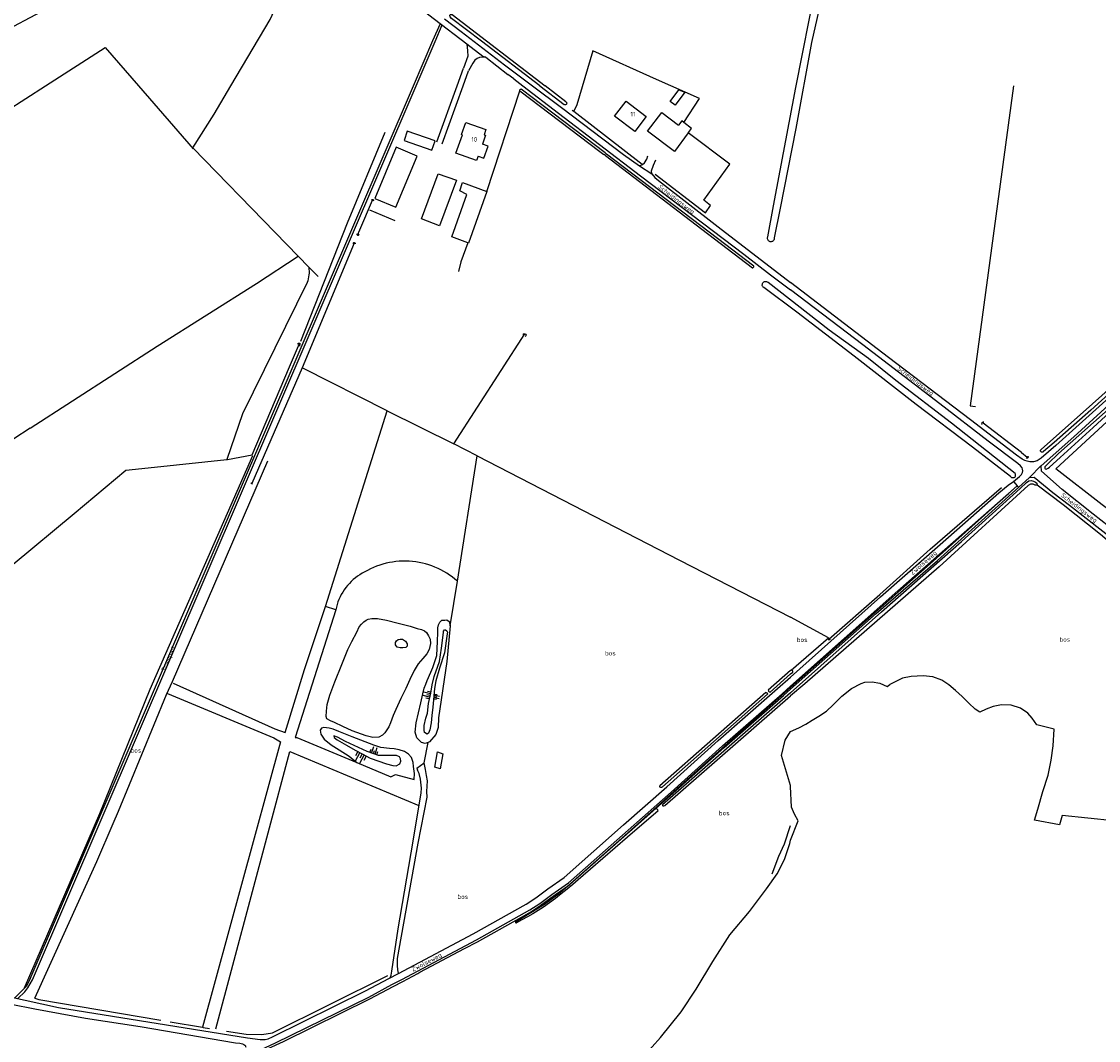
# Model space of a CAD drawing. Header units: metres. Extents: x 226218 to 240385, y 439369 to 449677.
# Tile 346 of 353: x 238575 to 239170, y 448472 to 449036. Entities that reach past the tile are written whole.
import ezdxf

# ---------------------------------------------------------------- set-up
doc = ezdxf.new("R2010")
doc.units = ezdxf.units.M
doc.header["$MEASUREMENT"] = 0
for name, color, linetype in [('CULTUURAANDUIDING', 253, 'Continuous'), ('DAKRAND', 4, 'Continuous'), ('DAKRAND-BYG', 4, 'Continuous'), ('HEK', 253, 'Continuous'), ('HOOFDGEBOUW', 4, 'Continuous'), ('HOUTWAL', 253, 'Continuous'), ('HUISNUMMER', 253, 'Continuous'), ('INSTEEKSLOOT', 153, 'Continuous'), ('KANTSLOOT', 153, 'Continuous'), ('KANTVERH', 253, 'Continuous'), ('KANTWATER', 153, 'Continuous'), ('MIDSLTGREPPEL', 253, 'Continuous'), ('OVLIJNOBJ', 253, 'Continuous'), ('RASTER', 253, 'Continuous'), ('SCHUTTING', 253, 'Continuous'), ('STRAATNAAM', 253, 'Continuous'), ('TALUD', 253, 'Continuous')]:
    doc.layers.add(name, color=color, linetype=linetype)
doc.styles.get("Standard").update_dxf_attribs({"font": 'iso.shx'})

# ---------------------------------------------------------------- blocks, each defined once
blk = doc.blocks.new('TA', base_point=(75009.5, 300012))
for p, q in [((75009.5, 300012.5), (75010, 300012.5)), ((75009.5, 300012.25), (75010.5, 300012.25)), ((75009.5, 300012), (75010, 300012)), ((75009.5, 300011.75), (75010.5, 300011.75)), ((75009.5, 300011.5), (75010, 300011.5))]:
    blk.add_line(p, q)

msp = doc.modelspace()

# ---------------------------------------------------------------- linework, layer by layer
at = {"layer": 'DAKRAND'}
msp.add_lwpolyline([(238827.18, 448961.14), (238830.36, 448960), (238832.71, 448966.59), (238829.54, 448967.72)], dxfattribs=at)
at = {"layer": 'DAKRAND-BYG'}
msp.add_line((238943.48, 448974.17), (238943.36, 448974.01), dxfattribs=at)
for points in [[(238941.5, 448996.51), (238936.14, 448989.33), (238933.42, 448991.36), (238938.25, 448997.84), (238941.5, 448996.51)], [(238943.36, 448974.01), (238935.75, 448963.78), (238920.9, 448974.93), (238928.84, 448985.35), (238938.06, 448978.31)], [(238941, 448979.76), (238939.84, 448980.64), (238938.06, 448978.31)], [(238943.48, 448974.17), (238945.26, 448976.51), (238941, 448979.76)], [(238786.27, 448969.72), (238801.61, 448964.43), (238803.39, 448969.58), (238788.05, 448974.87), (238786.27, 448969.72)], [(238781.64, 448932.87), (238793.57, 448961.19), (238781.95, 448966.09), (238770.02, 448937.77), (238781.64, 448932.87)], [(238815.16, 448947.83), (238805.76, 448922.63), (238795.88, 448926.36), (238805.09, 448951.42), (238815.16, 448947.83)], [(238821.51, 448913.19), (238812.61, 448916.51), (238820.95, 448939.84), (238817.07, 448941.88), (238818.61, 448946.55), (238832.09, 448941.52)], [(238832.09, 448941.52), (238821.91, 448913.04), (238821.51, 448913.19)], [(238807.76, 448630.54), (238806.29, 448622.2), (238803.25, 448623.05), (238804.68, 448631.48), (238807.76, 448630.54)]]:
    msp.add_lwpolyline(points, dxfattribs=at)
at = {"layer": 'HEK'}
msp.add_lwpolyline([(238925.12, 448951.22), (238952.93, 448929.76), (238955.7, 448933.81), (238952.01, 448936.72), (238966.38, 448956.63), (238943.36, 448974.01)], dxfattribs=at)
at = {"layer": 'HOOFDGEBOUW'}
for points in [[(238920.19, 448983.09), (238913.79, 448974.71), (238902.7, 448983.18), (238909.1, 448991.55), (238920.19, 448983.09)], [(238827.18, 448961.14), (238826.29, 448958.65), (238814.91, 448962.72), (238818.57, 448972.93), (238818.1, 448973.09), (238820.48, 448979.75), (238831.48, 448975.81), (238830.48, 448973.01), (238831.33, 448972.7), (238829.54, 448967.72)]]:
    msp.add_lwpolyline(points, dxfattribs=at)
at = {"layer": 'HOUTWAL'}
msp.add_line((238656.83, 448482.24), (238674.86, 448479.16), dxfattribs=at)
for points in [[(238688.13, 448477.05), (238698.94, 448475.4), (238707.59, 448475.16), (238713.49, 448476.07), (238777.27, 448507.73)], [(238582.13, 448495.23), (238584.3, 448494.63), (238651.8, 448483.1)], [(238674.86, 448479.16), (238675.06, 448479.13), (238678.69, 448478.51)]]:
    msp.add_lwpolyline(points, dxfattribs=at)
at = {"layer": 'INSTEEKSLOOT'}
for p, q in [((238897.5, 448962.96), (238851, 448998.27)), ((238861.32, 449000), (238874.83, 448989.65)), ((238875.8, 448991.21), (238864.33, 449000)), ((238875.8, 448991.21), (238875.93, 448991.11)), ((238875.8, 448991.21), (238875.93, 448991.11)), ((238897.57, 448961.41), (238896.64, 448962.12)), ((238898.11, 448962.17), (238897.5, 448962.96)), ((238760.57, 448917.44), (238761.82, 448920.44)), ((238776.89, 448820.27), (238813.79, 448801.93)), ((238701.45, 448780.33), (238702.39, 448779.75)), ((239000, 448676.53), (238987.7, 448665.68)), ((238988.64, 448664.62), (239000, 448674.63)), ((238926.7, 448598.96), (238909.89, 448584.36)), ((238909.89, 448584.36), (238882.6, 448560.81))]:
    msp.add_line(p, q, dxfattribs=at)
for points in [[(238987.36, 448916.43), (238990.5, 448933.69), (239002.9, 448999.2), (239014.07, 449056.16), (239022.83, 449100.46), (239025.34, 449113.21)], [(239029.85, 449111.46), (239022.38, 449072.06), (239011.65, 449024.1), (239002.83, 448976.51), (238994.22, 448932.28), (238990.97, 448915.86)], [(238861.32, 449000), (238828.98, 449024.76), (238812.44, 449037.23), (238811.7, 449038.18), (238811.55, 449038.7), (238811.64, 449039.21), (238811.97, 449039.59), (238812.82, 449039.5), (238864.33, 449000)], [(238850.18, 448997.31), (238850.18, 448997.55), (238850.24, 448997.78), (238850.37, 448997.98), (238850.55, 448998.13), (238850.76, 448998.23), (238851, 448998.27)], [(238850.18, 448997.31), (238894.44, 448963.77), (238896.64, 448962.12)], [(238875.93, 448991.11), (238876.1, 448990.9), (238876.2, 448990.65), (238876.23, 448990.38), (238876.17, 448990.11), (238876.04, 448989.88), (238875.85, 448989.69), (238875.61, 448989.57), (238875.35, 448989.52), (238875.08, 448989.54), (238874.83, 448989.65)], [(238897.57, 448961.41), (238950.96, 448920.79), (238978.92, 448899.34)], [(238979.75, 448900.18), (238959.68, 448915.55), (238898.11, 448962.17)], [(238768.41, 448936.8), (238768.47, 448936.96), (238768.59, 448937.09), (238768.75, 448937.16), (238768.92, 448937.17), (238769.09, 448937.1), (238769.21, 448936.98), (238769.29, 448936.82), (238769.29, 448936.65), (238769.22, 448936.48)], [(238760.12, 448918.24), (238760.09, 448918.04), (238760.13, 448917.84), (238760.23, 448917.66), (238760.38, 448917.52), (238760.57, 448917.44)], [(238760.57, 448917.44), (238760.79, 448917.43), (238761, 448917.49), (238761.18, 448917.62), (238761.3, 448917.8), (238761.35, 448918.02)], [(238702.32, 448780.13), (238730.1, 448844.25), (238758.83, 448913.25)], [(238757.97, 448912.87), (238758.07, 448913.06), (238758.22, 448913.2), (238758.42, 448913.29), (238758.63, 448913.31), (238758.83, 448913.25)], [(238758.83, 448913.25), (238759, 448913.14), (238759.13, 448912.98), (238759.19, 448912.79), (238759.2, 448912.59)], [(238990.97, 448915.86), (238990.97, 448915.48), (238990.9, 448915.1), (238990.75, 448914.75), (238990.53, 448914.43), (238990.25, 448914.16), (238989.92, 448913.96), (238989.56, 448913.83), (238989.18, 448913.77), (238988.8, 448913.79), (238988.42, 448913.89), (238988.08, 448914.06), (238987.77, 448914.3), (238987.53, 448914.59), (238987.34, 448914.93), (238987.23, 448915.3), (238987.19, 448915.68), (238987.24, 448916.06), (238987.36, 448916.43)], [(238978.92, 448899.34), (238979.16, 448899.41), (238979.39, 448899.53), (238979.57, 448899.71), (238979.69, 448899.93), (238979.75, 448900.18)], [(238985.17, 448888.39), (238984.88, 448888.63), (238984.65, 448888.93), (238984.48, 448889.26), (238984.38, 448889.62), (238984.35, 448889.99), (238984.39, 448890.37), (238984.51, 448890.72), (238984.7, 448891.05), (238984.94, 448891.33), (238985.24, 448891.56), (238985.57, 448891.73), (238985.93, 448891.82), (238986.31, 448891.85), (238986.68, 448891.8), (238987.03, 448891.68), (238987.36, 448891.49), (238987.64, 448891.24)], [(239121.64, 448783.82), (239100.66, 448800.12), (239069.49, 448823.69), (239035.08, 448850.51), (239003.51, 448874.76), (238985.17, 448888.39)], [(239124.12, 448785.5), (239088.91, 448813.38), (239058.23, 448837.04), (239043.05, 448849.23), (239021.42, 448864.86), (238987.64, 448891.24)], [(238852.01, 448862.42), (238852.31, 448862.74), (238853.05, 448862.9), (238853.64, 448862.71), (238853.79, 448862.11), (238853.57, 448861.69), (238853.2, 448861.28)], [(238727.29, 448857.08), (238727.88, 448857.75), (238728.53, 448857.62), (238728.69, 448857.18), (238728.5, 448856.34), (238728.37, 448856.08)], [(239138.74, 448799.04), (239163.43, 448820.88), (239184.3, 448839.63), (239195.95, 448850.26), (239200.47, 448853.94), (239201.39, 448854.15), (239202.03, 448853.8), (239202.16, 448853.06), (239201.62, 448852.16), (239181.67, 448834.75), (239166.05, 448820.51), (239145.72, 448802.66), (239139.89, 448797.66)], [(238730.09, 448844.02), (238776.74, 448820.35), (238776.89, 448820.27)], [(239185.65, 448827.73), (239186.01, 448829.24), (239183.97, 448828.38), (239167.51, 448813.68), (239148.1, 448796.58), (239142.44, 448791.01), (239140.56, 448789.28), (239140.58, 448788.54), (239140.8, 448788.11), (239141.41, 448788.02), (239142.39, 448788.42), (239143.11, 448789.1), (239149.15, 448794.45), (239167.35, 448811.01), (239185.65, 448827.73)], [(239106.85, 448813.93), (239106.44, 448813.94), (239105.9, 448813.7), (239105.65, 448813.24), (239105.74, 448812.84), (239105.88, 448812.63)], [(239139.89, 448797.66), (239139.71, 448797.47), (239139.49, 448797.34), (239139.24, 448797.28), (239138.98, 448797.29), (239138.73, 448797.37), (239138.52, 448797.52), (239138.35, 448797.72), (239138.25, 448797.95), (239138.21, 448798.21), (239138.25, 448798.47), (239138.35, 448798.7), (239138.52, 448798.9), (239138.74, 448799.04)], [(239131.17, 448795.16), (239131.3, 448794.99), (239131.36, 448794.79), (239131.36, 448794.58), (239131.28, 448794.38), (239131.15, 448794.21), (239130.96, 448794.1), (239130.76, 448794.06), (239130.55, 448794.09), (239130.36, 448794.19)], [(239121.64, 448783.82), (239121.93, 448783.6), (239122.24, 448783.43), (239122.58, 448783.32), (239122.94, 448783.27), (239123.29, 448783.28), (239123.64, 448783.35), (239123.98, 448783.49), (239124.28, 448783.68)], [(239124.28, 448783.68), (239124.4, 448784.04), (239124.45, 448784.42), (239124.42, 448784.8), (239124.31, 448785.16), (239124.12, 448785.5)], [(239021.02, 448694.68), (239020.79, 448694.12), (239020.92, 448693.78), (239021.22, 448693.62), (239021.68, 448693.64), (239022.07, 448693.81)], [(239000, 448674.63), (239001.2, 448675.71), (239001.31, 448676.09), (239001.03, 448676.54), (239000.7, 448676.78), (239000.33, 448676.82), (239000, 448676.53)], [(238986.28, 448664.44), (238927.71, 448612.83), (238927.49, 448612.43), (238927.58, 448612.2), (238928.03, 448612), (238928.77, 448612.08), (238929.12, 448612.2), (238987.24, 448663.39)], [(239000, 448664.15), (238929.08, 448602.2), (238929.15, 448601.88), (238929.36, 448601.71), (238929.98, 448601.73), (238930.41, 448601.94), (239000, 448662.52)], [(238986.28, 448664.44), (238986.54, 448664.4), (238986.78, 448664.29), (238986.98, 448664.12), (238987.13, 448663.9), (238987.22, 448663.66), (238987.24, 448663.39)], [(238987.7, 448665.68), (238987.73, 448665.43), (238987.83, 448665.2), (238987.98, 448664.99), (238988.17, 448664.82), (238988.39, 448664.69), (238988.64, 448664.62)], [(238926.7, 448598.96), (238926.67, 448599.24), (238926.57, 448599.5), (238926.41, 448599.73), (238926.2, 448599.91), (238925.95, 448600.04), (238925.68, 448600.11), (238925.4, 448600.12)], [(238882.6, 448560.81), (238879.51, 448558.14), (238876.38, 448555.53), (238873.2, 448552.97), (238869.99, 448550.46), (238866.74, 448548.01), (238863.44, 448545.6)], [(238847.9, 448537.49), (238863.87, 448547.24), (238871.69, 448553.01), (238876.64, 448557.25)], [(238863.44, 448545.6), (238860.5, 448543.76), (238857.52, 448541.98), (238854.51, 448540.25), (238851.46, 448538.59), (238848.38, 448536.98)], [(238847.9, 448537.49), (238847.83, 448537.36), (238847.82, 448537.22), (238847.87, 448537.08), (238847.97, 448536.97), (238848.1, 448536.92), (238848.25, 448536.92), (238848.38, 448536.98)]]:
    msp.add_lwpolyline(points, dxfattribs=at)
at = {"layer": 'KANTSLOOT'}
msp.add_lwpolyline([(239000, 448664.15), (239050.36, 448708.99), (239094.54, 448747.9), (239126.97, 448777.21), (239130.42, 448780.51), (239131.73, 448781.41), (239133.09, 448781.65), (239134.3, 448781.38), (239135.48, 448780.72), (239136.13, 448780.13), (239136.3, 448779.02), (239135.2, 448779.06), (239134.12, 448779.71), (239132.62, 448779.59), (239131.43, 448778.85), (239082.18, 448733.93), (239007.85, 448669.17), (239000, 448662.52)], dxfattribs=at)
at = {"layer": 'KANTVERH'}
for p, q in [((238831.48, 449015.87), (238843.67, 449006.38)), ((238815.56, 449000), (238819.1, 449009.81)), ((238818.96, 449000), (238821.97, 449008.26)), ((238846.87, 449003.93), (238843.67, 449006.38)), ((238846.87, 449003.93), (238852, 449000)), ((238579.5, 448506), (238791.43, 449000)), ((238580.67, 448505.48), (238792.85, 449000)), ((238804.37, 448968.97), (238815.56, 449000)), ((238807.3, 448967.95), (238818.96, 449000)), ((238793.27, 448622.49), (238797.37, 448625.46)), ((238793.27, 448622.49), (238793.7, 448621.41)), ((238910.92, 448587.34), (238925.4, 448600.12)), ((238795, 448509.59), (238819.73, 448522.72)), ((238793.9, 448509.01), (238795, 448509.59)), ((238571.04, 448495.41), (238577.18, 448501.82)), ((238579.5, 448506), (238577.18, 448501.82))]:
    msp.add_line(p, q, dxfattribs=at)
for points in [[(238733.39, 449090.03), (238767.26, 449064.45), (238820.87, 449023.35), (238821.24, 449019.46), (238821.6, 449016.47), (238819.1, 449009.81)], [(238808.67, 449037.18), (238817.86, 449030.18), (238841.7, 449011.71), (238857.35, 449000)], [(238791.43, 449000), (238802.2, 449025.12), (238806.4, 449034.45)], [(238792.85, 449000), (238803.4, 449024.57), (238807.38, 449033.7)], [(238820.87, 449023.35), (238829.87, 449016.43), (238831.48, 449015.87), (238829.42, 449015.95), (238827.95, 449015.63), (238826.66, 449015.18), (238825.42, 449014.21), (238824.2, 449012.59), (238821.97, 449008.26)], [(238852, 449000), (238871.63, 448984.97), (238917.08, 448950.33), (238974.09, 448906.98), (238988.93, 448895.55), (239000, 448887.14)], [(238857.35, 449000), (238873.33, 448988.05), (238907.59, 448961.99), (238916.44, 448955.74), (238918.08, 448956.43), (238919.3, 448957.48), (238920.52, 448959.52), (238920.98, 448961.34)], [(238916.44, 448955.74), (238923.35, 448951.26), (238923.15, 448952.97), (238924.15, 448956.13), (238925.49, 448959.17)], [(238923.35, 448951.26), (238924.92, 448949.29), (238926.9, 448947.65), (238959.94, 448921.98), (239000, 448891.23)], [(239179.88, 448831.01), (239146.76, 448801.04), (239138.67, 448793.97), (239136.37, 448792.61), (239134.32, 448792.01), (239132.27, 448792.02), (239130.84, 448792.3), (239129.58, 448792.74), (239128.16, 448793.4), (239124.9, 448795.67), (239099.54, 448815.18), (239054.19, 448849.8), (239000, 448891.23)], [(239123.37, 448781.14), (239125.45, 448782.9), (239126.63, 448783.88), (239127.65, 448784.96), (239128.23, 448786.02), (239128.38, 448787.04), (239128.27, 448787.92), (239128.02, 448788.72), (239127.16, 448789.76), (239125.65, 448791.05), (239109.35, 448803.53), (239082.62, 448824.04), (239040.02, 448856.69), (239000, 448887.14)], [(239000, 448666.22), (239047.43, 448708.05), (239081.21, 448737.35), (239126.31, 448777.94), (239131.93, 448783.07), (239132.38, 448783.48), (239138.49, 448789.76), (239138.52, 448789.79), (239156.61, 448805.88), (239178.09, 448825.44)], [(239227.38, 448707.21), (239216.97, 448717.26), (239206.17, 448728.27), (239197.86, 448736.6), (239190.14, 448744.31), (239182.79, 448750.78), (239175.92, 448756.35), (239167.44, 448763.12), (239150.28, 448776.64), (239138.86, 448786.87), (239138.52, 448789.79)], [(239000, 448672.93), (239049.65, 448717.24), (239082.71, 448746.3), (239115.16, 448774.81), (239120.39, 448779.01), (239123.37, 448781.14)], [(239123.37, 448781.14), (239125.23, 448778.64), (239126.31, 448777.94)], [(239225.11, 448704.87), (239221.43, 448707.31), (239213.63, 448715.14), (239191.79, 448736.73), (239181.38, 448746.66), (239172.69, 448753.41), (239163.45, 448760.74), (239154.35, 448767.77), (239145.06, 448774.93), (239134.68, 448783.37), (239131.93, 448783.07)], [(239000, 448667.83), (239059.32, 448720.64), (239120.45, 448774.51), (239125.23, 448778.64)], [(239125.23, 448778.64), (239078.95, 448736.99), (239000, 448667.18)], [(238783.17, 448508.97), (238824.45, 448530.88), (238853.79, 448547.35), (238859.11, 448550.85), (238865.73, 448555.72), (238874.76, 448562.04), (238907.61, 448591.09), (238931.52, 448612.17), (238959.92, 448637.76), (238992.84, 448666.52), (239000, 448672.93)], [(238910.13, 448588.24), (238934.03, 448609.32), (238962.41, 448634.89), (238995.32, 448663.65), (239000, 448667.83)], [(238876.64, 448557.25), (238908.39, 448585.35), (238955.43, 448627.47), (239000, 448667.18)], [(238925.4, 448600.12), (238934.88, 448608.47), (238963.26, 448634.04), (238996.15, 448662.78), (239000, 448666.22)], [(238595.15, 448490.16), (238699.63, 448473.24), (238706.65, 448472.38), (238709.44, 448472.42), (238711.16, 448472.83), (238713.53, 448473.95), (238764.95, 448499.3), (238777.78, 448506.11), (238778.51, 448506.59), (238779.19, 448507.91), (238779.42, 448510.3), (238783, 448533.57), (238791.25, 448582.1), (238795.76, 448608.8), (238795.88, 448611.39), (238795.56, 448614.7), (238795.28, 448616.45), (238794.55, 448619.63), (238793.7, 448621.41)], [(238777.78, 448506.11), (238783.17, 448508.97), (238783.2, 448509.07), (238782.76, 448510.96), (238782.55, 448513.32), (238782.6, 448517.19), (238793.99, 448581), (238798.96, 448606.42), (238798.89, 448609.56), (238799.23, 448615.52), (238798.67, 448618.42), (238798.13, 448621.74), (238797.37, 448625.46)], [(238611.65, 448418.93), (238643.46, 448435.08), (238670.05, 448448.79), (238697.94, 448462.48), (238699.41, 448463.16), (238701.64, 448464.34), (238712.43, 448469.23), (238715.2, 448470.53), (238766.67, 448495.91), (238779.57, 448502.76), (238784.95, 448505.62), (238826.28, 448527.55), (238855.76, 448544.1), (238861.29, 448547.74), (238867.97, 448552.65), (238877.11, 448559.05), (238910.13, 448588.25)], [(238876.64, 448557.25), (238877.85, 448558.1), (238910.92, 448587.35)], [(238861.79, 448546.63), (238861.97, 448546.75), (238862.15, 448546.88), (238868.63, 448551.65), (238876.64, 448557.25)], [(238819.73, 448522.72), (238826.84, 448526.49), (238851.12, 448540.12), (238856.38, 448543.08), (238861.79, 448546.63)], [(238568.99, 448397.17), (238611.52, 448417.51), (238644.08, 448434.05), (238670.63, 448447.74), (238698.43, 448461.39), (238699.94, 448462.08), (238702.63, 448463.51), (238719.6, 448471.36), (238767.23, 448494.85), (238780.13, 448501.7), (238785.51, 448504.56), (238793.9, 448509.01)], [(238572.64, 448495.06), (238576.43, 448498.82), (238578.19, 448501.06), (238580.67, 448505.48)], [(238567.5, 448496.18), (238595.15, 448490.16)], [(238566.82, 448492.52), (238568.89, 448491.95), (238582.12, 448489.3), (238610.02, 448484.29), (238640.35, 448479.68), (238692.97, 448470.53), (238695.42, 448470.33), (238696.86, 448470.01), (238697.63, 448469.6), (238698.13, 448469.19), (238698.46, 448468.85), (238698.63, 448468.51), (238698.69, 448468.24)]]:
    msp.add_lwpolyline(points, dxfattribs=at)
at = {"layer": 'KANTWATER'}
for points in [[(238760.08, 448697.7), (238761.4, 448700.71), (238762.75, 448702.28), (238763.93, 448703.5), (238765.34, 448704.5), (238766.46, 448704.97), (238768.34, 448705.3), (238771.6, 448705.34), (238776.47, 448704.43), (238782.9, 448702.76), (238789.61, 448701.1), (238793.47, 448699.88), (238795.83, 448699.18), (238797.49, 448698.42), (238798.64, 448697.53), (238799.85, 448695.83), (238800.67, 448693.97), (238800.78, 448691.47)], [(238800.78, 448691.47), (238800.15, 448688.27), (238798.92, 448685.72), (238796.59, 448683.2), (238794.09, 448680.26), (238791.78, 448676.51), (238789.38, 448671.63), (238787.19, 448666.67), (238784.51, 448661.12), (238781.61, 448654.95), (238780.29, 448651.64), (238778.77, 448647.55), (238777.84, 448645.36), (238775.7, 448642.09), (238774.35, 448640.76), (238772.25, 448639.75), (238768.9, 448639.53), (238765.2, 448640.35), (238757.63, 448643.17), (238752.38, 448645.56), (238747.68, 448647.7), (238745.55, 448648.72), (238743.62, 448649.84), (238743.14, 448651.02), (238743.4, 448653.98), (238743.74, 448657.71), (238745.26, 448662.84), (238747.97, 448670.25), (238751.82, 448679.84), (238755.22, 448688.26), (238757.27, 448692.53), (238760.08, 448697.7)], [(238788.02, 448691.38), (238787.98, 448690.04), (238787.17, 448689.24), (238785.63, 448689.04), (238784, 448689.08), (238782.52, 448689.4), (238781.42, 448690.69), (238781.48, 448691.4), (238781.56, 448692.04), (238782.06, 448692.97), (238783.05, 448693.66), (238784.15, 448693.97), (238785.47, 448693.92), (238787.12, 448692.88), (238788.02, 448691.38)]]:
    msp.add_lwpolyline(points, dxfattribs=at)
at = {"layer": 'MIDSLTGREPPEL'}
for p, q in [((238761.82, 448920.44), (238768.82, 448936.83)), ((238813.79, 448801.93), (238853.06, 448862.85)), ((238579.44, 448810.66), (238649.76, 448856.08)), ((239127.69, 448797.11), (239106.58, 448813.31)), ((239127.69, 448797.11), (239130.77, 448794.67))]:
    msp.add_line(p, q, dxfattribs=at)
for points in [[(238511.11, 449000), (238551.77, 449023.24), (238628.41, 449063.94), (238640.37, 449069.3)], [(238688.21, 448793.21), (238688.61, 448793.25), (238702.29, 448795.85), (238722.91, 448844.64), (238728.47, 448857.5)], [(238557.48, 448725.28), (238570.03, 448735.41), (238603.79, 448763.41), (238632.31, 448787.39), (238648.21, 448788.99), (238688.21, 448793.21)], [(239021.22, 448693.93), (239049.41, 448718.7), (239077.17, 448743.77), (239116.66, 448777.83)], [(239238.4, 448685.39), (239212.15, 448712.71), (239196.03, 448728.35), (239188.26, 448736.29), (239181.16, 448743.59), (239171.45, 448751.77), (239150.79, 448768.17), (239136.3, 448779.02)]]:
    msp.add_lwpolyline(points, dxfattribs=at)
at = {"layer": 'OVLIJNOBJ'}
for p, q in [((238639.32, 449000), (238669.67, 448965.19)), ((238579.44, 448810.66), (238545.47, 448788.35)), ((238797.37, 448625.46), (238799.57, 448636.78)), ((239148.75, 448591.13), (239134.98, 448593.72))]:
    msp.add_line(p, q, dxfattribs=at)
for points in [[(238588, 449000), (238620.86, 449021.18), (238639.32, 449000)], [(238515.44, 448952.44), (238566.25, 448985.99), (238588, 449000)], [(239123.34, 449000), (239114.5, 448934.82), (239099.35, 448823.01), (239102.22, 448822.69)], [(238733.54, 448899.74), (238733.65, 448898.66), (238733.7, 448897.57), (238733.68, 448896.48), (238733.6, 448895.4), (238733.46, 448894.32), (238733.26, 448893.25), (238733, 448892.2), (238732.68, 448891.16)], [(238732.68, 448891.16), (238696.98, 448818.49), (238688.21, 448793.21)], [(239264.56, 448730.31), (239236.18, 448737.29), (239206.38, 448747.49), (239194.96, 448752.57), (239188.19, 448756.45), (239172.36, 448768.18), (239146.78, 448788.12), (239177.26, 448816.36), (239199.72, 448837.41), (239209.4, 448847.76), (239208.97, 448848.76)], [(238748.49, 448710.08), (238742.76, 448712.06), (238776.89, 448820.27)], [(238576.35, 448500.95), (238617.98, 448597.38), (238645.83, 448666.31), (238702.63, 448795.47)], [(238582.13, 448495.23), (238616.25, 448570.93), (238625.42, 448591.91), (238628.34, 448598.67), (238634.31, 448613.53), (238654.93, 448663.35), (238658.2, 448670.55), (238710.85, 448792.53)], [(238815.72, 448725.98), (238814.33, 448727.18), (238812.88, 448728.31), (238811.39, 448729.39), (238809.86, 448730.39), (238808.28, 448731.34), (238806.67, 448732.22), (238805.02, 448733.02), (238803.34, 448733.76), (238801.63, 448734.43), (238799.89, 448735.02), (238798.13, 448735.54), (238796.35, 448735.99), (238794.55, 448736.36), (238792.74, 448736.66), (238790.92, 448736.88), (238789.09, 448737.02), (238787.25, 448737.09), (238785.42, 448737.07), (238783.58, 448736.98), (238781.75, 448736.82), (238779.93, 448736.58), (238778.13, 448736.26), (238776.33, 448735.86), (238774.56, 448735.39), (238772.8, 448734.85), (238771.07, 448734.23), (238769.37, 448733.54), (238767.7, 448732.78), (238766.06, 448731.96), (238764.46, 448731.06)], [(238764.46, 448731.06), (238763.12, 448730.35), (238761.82, 448729.57), (238760.55, 448728.73), (238759.33, 448727.83), (238758.16, 448726.86), (238757.05, 448725.83), (238755.98, 448724.75), (238754.97, 448723.62), (238754.02, 448722.44), (238753.13, 448721.21), (238752.31, 448719.93), (238751.55, 448718.62), (238750.86, 448717.26), (238750.24, 448715.88), (238749.69, 448714.46), (238749.22, 448713.02), (238748.82, 448711.56), (238748.49, 448710.08)], [(238799.57, 448636.78), (238797.97, 448636.18), (238795.9, 448636.75), (238793.3, 448639.35), (238792.46, 448642.51), (238792.98, 448647.69), (238794.16, 448653.15), (238795.48, 448658.75), (238796.59, 448663.66), (238797.28, 448666.73), (238798.36, 448669.09), (238799.06, 448671.07), (238800.96, 448675.66), (238802.08, 448678.22), (238804.35, 448684.86), (238804.77, 448692.69), (238805, 448697.71), (238804.97, 448700.09), (238805.22, 448701.81), (238805.95, 448703.31), (238807.15, 448704.32), (238808.04, 448704.45), (238808.79, 448704.49), (238809.85, 448704.6), (238811.15, 448703.61), (238811.83, 448701.31)], [(239000.33, 448676.82), (239021.02, 448694.68), (239000, 448706.14)], [(238810.2, 448697.86), (238810, 448696.76), (238808.61, 448686.36), (238805.89, 448677.89), (238803.8, 448670.77), (238803.05, 448666.68), (238802.23, 448656.23), (238801.68, 448651.7), (238801.19, 448647.6), (238800.47, 448643.65), (238799.74, 448641.84), (238799.05, 448641.39), (238797.63, 448642.27), (238797.33, 448643.47), (238797.33, 448646.13), (238798.23, 448650.11), (238799.17, 448652.87), (238799.73, 448658.33), (238801.08, 448663.97), (238801.73, 448668.56), (238802.96, 448673.15), (238805.83, 448681.49), (238806.9, 448688.97), (238808.07, 448697.5), (238808.12, 448698.33), (238808.6, 448698.99), (238809.23, 448698.99), (238809.98, 448698.48), (238810.2, 448697.86)], [(238811.83, 448701.31), (238809.95, 448681.48), (238805.34, 448650.39), (238805.1, 448644.99), (238803.85, 448641.08), (238800.33, 448637.06), (238799.57, 448636.78)], [(239145.2, 448634.82), (239145.76, 448644.13), (239136.11, 448646.44), (239133.63, 448650.11), (239131.13, 448652.99), (239127.1, 448655.63), (239121.98, 448657.3), (239116.67, 448657.58), (239112.11, 448656.66), (239108.24, 448655.18), (239104.58, 448653.42), (239102.18, 448655.17), (239098.59, 448658.43), (239094.83, 448662.11), (239091.14, 448665.52), (239087.59, 448668.6), (239083.67, 448671.14), (239078.76, 448673.11), (239073.42, 448673.7), (239066.76, 448673.26), (239061.9, 448672.36), (239054.93, 448668.78)], [(239000, 448642.9), (239004.5, 448644.91), (239008.35, 448646.86), (239011.93, 448649.13), (239015.55, 448651.22), (239019.88, 448654.13), (239023.59, 448657.5), (239028.4, 448662.44), (239033.67, 448666.65), (239038.99, 448669.29), (239041.06, 448670.16), (239045.11, 448670.2), (239049.36, 448669.53), (239053.44, 448667.8), (239054.93, 448668.78)], [(238791.78, 448616.19), (238792.07, 448619.54), (238791.51, 448623.47), (238791.23, 448625.68), (238790.27, 448628.4), (238788.77, 448630.22), (238786.47, 448631.66), (238783.45, 448632.63), (238780.8, 448633.14), (238778.12, 448633.42), (238773.41, 448634), (238769.49, 448635.17), (238757.46, 448639.87), (238750.13, 448642.84), (238746.96, 448644.1), (238744.88, 448644.68), (238741.89, 448645.09), (238740.54, 448644.72), (238739.84, 448643.58), (238740.26, 448641.29), (238741.99, 448638.55), (238745.89, 448635.4), (238750.42, 448632.65), (238755.95, 448629.12), (238760.2, 448625.74)], [(238784.43, 448626.38), (238784.22, 448627.72), (238783.76, 448628.71), (238782.15, 448629.54), (238781.01, 448629.51), (238775.19, 448629.55), (238772.1, 448629.56), (238765.84, 448631.71), (238753.89, 448637.23), (238749.49, 448639.73), (238747.4, 448640.39), (238747.65, 448639.47), (238749.18, 448638.13), (238754.36, 448635.27), (238759.14, 448632.52), (238763.12, 448630.42), (238767.57, 448628.02), (238776.57, 448624.99), (238780.12, 448624.07), (238781.95, 448623.88), (238783.82, 448624.94), (238784.43, 448626.38)], [(239000, 448612.39), (238999.9, 448612.98), (238994.98, 448629.56), (238997, 448638.02), (239000, 448642.9)], [(239134.98, 448593.72), (239136.68, 448599.86), (239139.56, 448609.62), (239142.54, 448618.74), (239144.17, 448626.95), (239145.2, 448634.82)], [(239000, 448582.6), (239004.11, 448593.47), (239002.1, 448597.09), (239000.54, 448600.93), (239000, 448612.39)], [(239246.52, 448590.31), (239235.45, 448589.42), (239216.93, 448589.73), (239192.79, 448591.85), (239150.26, 448596.4), (239148.75, 448591.13)], [(238989.84, 448564.04), (238993.43, 448573.76), (238996.57, 448580.69), (239000, 448590.78)], [(238986.68, 448555.8), (238992.5, 448564.11), (238996.56, 448572), (238999.57, 448580.85), (239000, 448582.6)], [(238910.13, 448408.78), (238903.94, 448409.46), (238897.91, 448411.51), (238894.34, 448413.78), (238890.85, 448417.35), (238889.55, 448420.87), (238889.56, 448424.77), (238890.47, 448430.04), (238894.2, 448438.45), (238900.63, 448446.64), (238909.08, 448455.46), (238918.76, 448463.15), (238928.11, 448473.57), (238939.48, 448487.7), (238947.78, 448500.18), (238956.95, 448515.48), (238966.45, 448530.34), (238977.31, 448543.26), (238986.68, 448555.8)]]:
    msp.add_lwpolyline(points, dxfattribs=at)
at = {"layer": 'RASTER'}
for p, q in [((238832.09, 448941.52), (238850.18, 448997.31)), ((238879.19, 448986.66), (238880.09, 448985.96)), ((238880.09, 448985.96), (238917.99, 448956.64)), ((238781.33, 448925.34), (238767.34, 448931.21)), ((238727.6, 448905.73), (238733.54, 448899.74)), ((238733.54, 448899.74), (238738.7, 448894.54)), ((238811.83, 448701.31), (238815.72, 448725.98))]:
    msp.add_line(p, q, dxfattribs=at)
for points in [[(238690.4, 449000), (238712.24, 449036.81), (238731.04, 449077.81), (238732.88, 449087.31)], [(238941, 448979.76), (238949.67, 448993.07), (238925.81, 449003.53), (238890.63, 449019.37), (238881.81, 448989.51), (238880.09, 448985.96)], [(238669.4, 448965.64), (238681.15, 448984.42), (238690.4, 449000)], [(238729.12, 448858.78), (238754.91, 448924.32), (238775.79, 448974.42)], [(238649.76, 448856.08), (238704.64, 448890.69), (238727.6, 448905.73), (238715.02, 448918.93), (238669.4, 448965.64), (238669.67, 448965.19)], [(238815.72, 448725.98), (238826.65, 448795.3), (238813.79, 448801.93)], [(238826.65, 448795.3), (238938.54, 448737.61), (239000, 448706.14)], [(238658.54, 448669.61), (238714.84, 448644.36), (238720.48, 448642.21), (238731.17, 448677.08), (238742.76, 448712.06)], [(238748.49, 448710.08), (238726, 448639.45), (238726.87, 448639.53), (238760.2, 448625.74), (238778.97, 448617.75), (238781.52, 448619.11), (238791.78, 448616.19)], [(238655.46, 448663.81), (238714.13, 448639.34), (238717.83, 448637.03), (238674.86, 448479.16)], [(238682.09, 448478.37), (238711.16, 448586.84), (238723.09, 448631.72), (238794.36, 448601.83)]]:
    msp.add_lwpolyline(points, dxfattribs=at)
at = {"layer": 'SCHUTTING'}
msp.add_lwpolyline([(238821.51, 448913.19), (238817.73, 448902.61), (238816.35, 448897.38)], dxfattribs=at)

# ---------------------------------------------------------------- block references
at = {"layer": 'TALUD'}
for p, xscale, yscale, rotation in [((238800.61, 448662.73), 3.77, 3.77, 166.6743), ((238803.11, 448662.2), 2.6, 2.6, 351.1418), ((238763.01, 448630.49), 5.4, 5.4, 240.999), ((238769.25, 448630.52), 3.93, 3.93, 71.0305)]:
    msp.add_blockref('TA', p, dxfattribs=dict(at, xscale=xscale, yscale=yscale, rotation=rotation))

# ---------------------------------------------------------------- texts
at = {"layer": 'CULTUURAANDUIDING'}
for p in [(239003.44, 448692.36), (239148.72, 448692.5), (238897.37, 448684.91), (238634.97, 448631.12), (238960.35, 448596.46), (238815.77, 448550.2)]:
    msp.add_text('bos', height=2.5, dxfattribs=at).set_placement(p)
at = {"layer": 'HUISNUMMER'}
for s, p in [('11', (238911.45, 448983.13)), ('10', (238823.46, 448969.17))]:
    msp.add_text(s, height=2.5, dxfattribs=at).set_placement(p)
at = {"layer": 'STRAATNAAM'}
for s, rotation, p in [('Scheidingsweg', 322.5223, (238926.53, 448943.66)), ('Scheidingsweg', 322.4768, (239058.8, 448843.2)), ('Scheidingsweg', 322.1451, (239149.3, 448773.08)), ('Zwolseweg', 41.4717, (239067.51, 448729.17)), ('Trampad', 66.7713, (238654.11, 448675.76)), ('Zwolseweg', 27.6169, (238791.25, 448509.88))]:
    msp.add_text(s, height=2.5, rotation=rotation, dxfattribs=at).set_placement(p)

doc.saveas('drawing.dxf')
